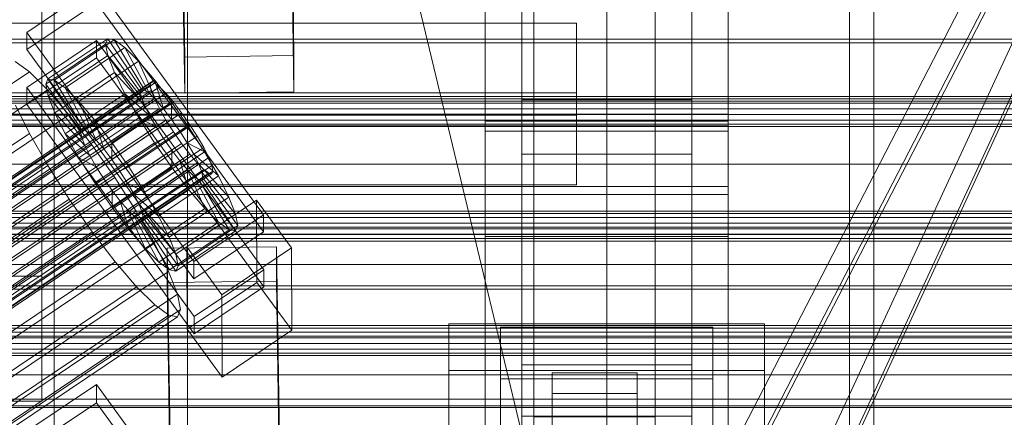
# Model space of a CAD drawing. Header units: millimetres. Extents: x -4395 to 65662, y -65530 to 6847.
# Tile 299 of 656: x 333 to 495, y -34675 to -34610. Entities that reach past the tile are written whole.
import ezdxf

# ---------------------------------------------------------------- set-up
doc = ezdxf.new("R2010")
doc.units = ezdxf.units.MM
for name, color, linetype, lineweight in [('COTAS_O', 1, 'Continuous', 0), ('COTAS_P', 1, 'Continuous', 0), ('frontal_briquetadora', 7, 'Continuous', 0), ('frontal_C01', 7, 'Continuous', 0), ('frontal_C02', 7, 'Continuous', 0), ('frontal_C03', 7, 'Continuous', 0), ('frontal_mezcladora', 7, 'Continuous', 0), ('frontal_secador', 7, 'Continuous', 0), ('frontal_tolva-C01', 7, 'Continuous', 0)]:
    doc.layers.add(name, color=color, linetype=linetype, lineweight=lineweight)
doc.dimstyles.new('R19_100', dxfattribs={"dimtxt": 250, "dimasz": 150, "dimexe": 150, "dimexo": 80, "dimgap": 100, "dimtad": 1, "dimtih": 1, "dimtoh": 1, "dimdsep": 46, "dimcen": 0.09, "dimadec": 0, "dimazin": 0, "dimtfac": 1, "dimtdec": 4, "dimtofl": 0, "dimtmove": 0, "dimatfit": 3, "dimfxl": 1, "dimtolj": 1, "dimtzin": 0, "dimarcsym": 0})

# ---------------------------------------------------------------- blocks, each defined once
blk = doc.blocks.new('DIM_R33_44')
at = {"layer": 'COTAS_P'}
for p, q in [((-150, -32200), (550, -32200)), ((550, -32200), (505, -32350)), ((550, -34800), (550, -32200)), ((550, -32200), (595, -32350)), ((550, -34800), (505, -34650)), ((550, -34800), (595, -34650)), ((-150, -34800), (550, -34800))]:
    blk.add_line(p, q, dxfattribs=at)
blk.add_text('2600 P', height=250, rotation=90, dxfattribs=at).set_placement((450, -33500))
blk = doc.blocks.new('DIM_R33_47')
at = {"layer": 'COTAS_O'}
for p, q in [((-650, -34200), (-500, -34155)), ((650, -34200), (500, -34155)), ((-650, -34900), (-650, -34200)), ((-650, -34200), (650, -34200)), ((-650, -34200), (-500, -34245)), ((650, -34200), (500, -34245)), ((650, -34900), (650, -34200))]:
    blk.add_line(p, q, dxfattribs=at)
blk.add_text('1300 O', height=250, dxfattribs=at).set_placement((0, -34100))

msp = doc.modelspace()

# ---------------------------------------------------------------- linework, layer by layer
at = {"layer": 'frontal_briquetadora'}
for p, q in [((210, -33820), (416.55, -34680)), ((430, -34680), (430, -33820)), ((430, -34680), (430, -34260)), ((430, -34680), (430, -34305)), ((430, -34471), (430, -34680)), ((430, -34496), (430, -34680))]:
    msp.add_line(p, q, dxfattribs=at)
at = {"layer": 'frontal_C01'}
for p, q in [((410, -34628.049), (410, -34289.344)), ((450, -34628.049), (450, -34289.344)), ((410, -34645.375), (410, -34306.67)), ((450, -34306.67), (450, -34645.375)), ((410, -34683.748), (410, -34345.044)), ((450, -34683.748), (450, -34345.044)), ((470, -35988), (470, -34522.24)), ((474, -35988), (474, -34522.24)), ((418, -34675.07), (418, -34530.317)), ((438, -34530.317), (438, -34675.07)), ((418, -34535.962), (418, -34680.715)), ((438, -34680.715), (438, -34535.962)), ((416, -34666.488), (416, -34573.868)), ((444, -34573.868), (444, -34666.488)), ((410, -34580.082), (410, -34628.049)), ((410, -34918.787), (410, -34580.082)), ((450, -34628.049), (450, -34580.082)), ((450, -34580.082), (450, -34918.787)), ((416, -34582.335), (416, -34674.956)), ((444, -34674.956), (444, -34582.335)), ((450, -34593.624), (450, -34627.201)), ((334.501, -34611.817), (345.969, -34604.11)), ((345.969, -34604.11), (373.501, -34641.821)), ((450, -34638.491), (450, -34604.914)), ((345.981, -34606.932), (334.513, -34614.64)), ((373.513, -34644.644), (345.981, -34606.932)), ((334.513, -34614.64), (334.501, -34611.817)), ((362.033, -34649.529), (334.501, -34611.817)), ((334.539, -34620.849), (346.008, -34613.142)), ((338.005, -34619.457), (347.835, -34612.851)), ((339.088, -34619.655), (348.918, -34613.049)), ((346.008, -34613.142), (346.02, -34615.964)), ((346.008, -34613.142), (373.539, -34650.853)), ((347.835, -34612.851), (347.47, -34613.73)), ((348.918, -34613.049), (347.835, -34612.851)), ((347.835, -34612.851), (353.378, -34621.17)), ((350.645, -34614.31), (348.918, -34613.049)), ((348.918, -34613.049), (353.892, -34621.264)), ((334.513, -34614.64), (362.045, -34652.351)), ((337.64, -34620.337), (347.47, -34613.73)), ((340.816, -34620.917), (350.645, -34614.31)), ((347.47, -34613.73), (353.205, -34621.587)), ((347.47, -34613.73), (347.847, -34615.627)), ((352.899, -34616.55), (350.645, -34614.31)), ((350.645, -34614.31), (354.71, -34621.862)), ((346.02, -34615.964), (334.551, -34623.672)), ((338.017, -34622.233), (347.847, -34615.627)), ((373.551, -34653.676), (346.02, -34615.964)), ((347.847, -34615.627), (353.384, -34622.485)), ((347.847, -34615.627), (348.941, -34618.412)), ((334.938, -34618.286), (332.629, -34616.599)), ((343.069, -34623.156), (352.899, -34616.55)), ((355.525, -34619.614), (352.899, -34616.55)), ((352.899, -34616.55), (355.777, -34622.922)), ((150.629, -34742.155), (334.938, -34618.286)), ((337.95, -34621.28), (334.938, -34618.286)), ((337.64, -34620.337), (338.005, -34619.457)), ((343.549, -34627.777), (338.005, -34619.457)), ((338.005, -34619.457), (339.088, -34619.655)), ((344.062, -34627.87), (339.088, -34619.655)), ((339.088, -34619.655), (340.816, -34620.917)), ((339.111, -34625.018), (348.941, -34618.412)), ((345.695, -34626.22), (355.525, -34619.614)), ((348.941, -34618.412), (353.902, -34623.804)), ((348.941, -34618.412), (350.678, -34621.894)), ((358.345, -34623.295), (355.525, -34619.614)), ((355.525, -34619.614), (357.021, -34624.374)), ((141.045, -34764.174), (354.844, -34620.486)), ((141.218, -34763.758), (355.017, -34620.069)), ((141.731, -34763.851), (355.53, -34620.163)), ((142.549, -34764.449), (356.348, -34620.76)), ((153.641, -34745.149), (337.95, -34621.28)), ((334.551, -34623.672), (334.539, -34620.849)), ((362.071, -34658.561), (334.539, -34620.849)), ((343.376, -34628.193), (337.64, -34620.337)), ((338.017, -34622.233), (337.64, -34620.337)), ((341.461, -34625.376), (337.95, -34621.28)), ((344.88, -34628.468), (340.816, -34620.917)), ((340.816, -34620.917), (343.069, -34623.156)), ((353.378, -34621.17), (343.549, -34627.777)), ((353.892, -34621.264), (344.062, -34627.87)), ((353.205, -34621.587), (353.378, -34621.17)), ((353.378, -34621.17), (353.892, -34621.264)), ((353.892, -34621.264), (354.71, -34621.862)), ((355.017, -34620.069), (354.844, -34620.486)), ((354.844, -34620.486), (355.022, -34621.384)), ((355.53, -34620.163), (355.017, -34620.069)), ((356.348, -34620.76), (355.53, -34620.163)), ((357.415, -34621.821), (356.348, -34620.76)), ((141.224, -34765.072), (355.022, -34621.384)), ((141.742, -34766.392), (355.541, -34622.703)), ((143.617, -34765.51), (357.415, -34621.821)), ((343.554, -34629.092), (338.017, -34622.233)), ((339.111, -34625.018), (338.017, -34622.233)), ((340.848, -34628.501), (350.678, -34621.894)), ((353.205, -34621.587), (343.376, -34628.193)), ((353.384, -34622.485), (343.554, -34629.092)), ((354.71, -34621.862), (344.88, -34628.468)), ((355.777, -34622.922), (345.947, -34629.529)), ((350.678, -34621.894), (354.725, -34625.454)), ((350.678, -34621.894), (352.938, -34625.838)), ((353.384, -34622.485), (353.205, -34621.587)), ((353.902, -34623.804), (353.384, -34622.485)), ((354.71, -34621.862), (355.777, -34622.922)), ((355.022, -34621.384), (355.541, -34622.703)), ((355.541, -34622.703), (356.363, -34624.353)), ((355.777, -34622.922), (357.021, -34624.374)), ((358.659, -34623.273), (357.415, -34621.821)), ((142.565, -34768.041), (356.363, -34624.353)), ((144.861, -34766.961), (358.659, -34623.273)), ((332.659, -34623.769), (334.981, -34628.425)), ((334.551, -34623.672), (362.083, -34661.383)), ((345.947, -34629.529), (343.069, -34623.156)), ((343.069, -34623.156), (345.695, -34626.22)), ((353.902, -34623.804), (344.073, -34630.411)), ((357.021, -34624.374), (347.191, -34630.98)), ((358.345, -34623.295), (348.515, -34629.901)), ((354.725, -34625.454), (353.902, -34623.804)), ((356.363, -34624.353), (357.434, -34626.221)), ((357.021, -34624.374), (358.357, -34626.117)), ((358.357, -34626.117), (358.345, -34623.295)), ((361.166, -34627.341), (358.345, -34623.295)), ((359.995, -34625.016), (358.659, -34623.273)), ((143.635, -34769.909), (357.434, -34626.221)), ((359.995, -34625.016), (146.196, -34768.705)), ((157.152, -34749.246), (341.461, -34625.376)), ((344.073, -34630.411), (339.111, -34625.018)), ((340.848, -34628.501), (339.111, -34625.018)), ((345.231, -34630.297), (341.461, -34625.376)), ((343.108, -34632.445), (352.938, -34625.838)), ((354.725, -34625.454), (344.895, -34632.06)), ((347.191, -34630.98), (345.695, -34626.22)), ((345.695, -34626.22), (348.515, -34629.901)), ((348.527, -34632.724), (358.357, -34626.117)), ((352.938, -34625.838), (355.796, -34627.322)), ((352.938, -34625.838), (355.569, -34629.974)), ((355.796, -34627.322), (354.725, -34625.454)), ((357.434, -34626.221), (358.68, -34628.18)), ((358.357, -34626.117), (359.693, -34628.034)), ((361.332, -34626.933), (359.995, -34625.016)), ((450, -34627.201), (-450, -34627.201)), ((147.533, -34770.621), (361.332, -34626.933)), ((343.549, -34627.777), (343.376, -34628.193)), ((344.062, -34627.87), (343.549, -34627.777)), ((355.796, -34627.322), (345.966, -34633.929)), ((351.336, -34633.947), (361.166, -34627.341)), ((357.042, -34629.281), (355.796, -34627.322)), ((361.166, -34627.341), (359.693, -34628.034)), ((363.797, -34631.477), (361.166, -34627.341)), ((362.578, -34628.892), (361.332, -34626.933)), ((450, -34638.491), (450, -34627.201)), ((144.881, -34771.869), (358.68, -34628.18)), ((148.779, -34772.58), (362.578, -34628.892)), ((150.672, -34752.294), (334.981, -34628.425)), ((334.981, -34628.425), (338.003, -34633.697)), ((344.895, -34632.06), (340.848, -34628.501)), ((343.108, -34632.445), (340.848, -34628.501)), ((343.376, -34628.193), (343.554, -34629.092)), ((343.554, -34629.092), (344.073, -34630.411)), ((344.88, -34628.468), (344.062, -34627.87)), ((345.947, -34629.529), (344.88, -34628.468)), ((357.042, -34629.281), (347.212, -34635.888)), ((359.693, -34628.034), (349.863, -34634.64)), ((355.569, -34629.974), (357.042, -34629.281)), ((358.378, -34631.198), (357.042, -34629.281)), ((358.68, -34628.18), (360.017, -34630.097)), ((359.693, -34628.034), (360.939, -34629.993)), ((363.648, -34630.76), (362.578, -34628.892)), ((410, -34628.049), (450, -34628.049)), ((410, -34966.754), (410, -34628.049)), ((450, -34966.754), (450, -34628.049)), ((146.218, -34773.785), (360.017, -34630.097)), ((149.85, -34774.449), (363.648, -34630.76)), ((345.231, -34630.297), (160.922, -34754.166)), ((344.073, -34630.411), (344.895, -34632.06)), ((349.002, -34635.706), (345.231, -34630.297)), ((345.739, -34636.581), (355.569, -34629.974)), ((347.191, -34630.98), (345.947, -34629.529)), ((348.527, -34632.724), (347.191, -34630.98)), ((348.515, -34629.901), (348.527, -34632.724)), ((348.515, -34629.901), (351.336, -34633.947)), ((360.939, -34629.993), (351.109, -34636.599)), ((355.569, -34629.974), (358.39, -34634.02)), ((360.017, -34630.097), (361.352, -34631.84)), ((363.797, -34631.477), (360.939, -34629.993)), ((360.939, -34629.993), (362.01, -34631.861)), ((364.471, -34632.41), (363.648, -34630.76)), ((147.554, -34775.529), (361.352, -34631.84)), ((150.672, -34776.098), (364.471, -34632.41)), ((345.966, -34633.929), (343.108, -34632.445)), ((345.739, -34636.581), (343.108, -34632.445)), ((344.895, -34632.06), (345.966, -34633.929)), ((358.378, -34631.198), (348.548, -34637.804)), ((362.01, -34631.861), (352.18, -34638.468)), ((353.967, -34638.083), (363.797, -34631.477)), ((358.39, -34634.02), (358.378, -34631.198)), ((359.714, -34632.941), (358.378, -34631.198)), ((361.352, -34631.84), (362.596, -34633.292)), ((366.057, -34635.421), (362.01, -34631.861)), ((362.01, -34631.861), (362.833, -34633.511)), ((366.057, -34635.421), (363.797, -34631.477)), ((364.989, -34633.729), (364.471, -34632.41)), ((148.798, -34776.98), (362.596, -34633.292)), ((151.191, -34777.417), (364.989, -34633.729)), ((153.694, -34757.566), (338.003, -34633.697)), ((338.003, -34633.697), (341.52, -34639.226)), ((345.966, -34633.929), (347.212, -34635.888)), ((349.863, -34634.64), (348.527, -34632.724)), ((348.56, -34640.627), (358.39, -34634.02)), ((349.863, -34634.64), (351.336, -34633.947)), ((359.714, -34632.941), (349.884, -34639.548)), ((351.336, -34633.947), (353.967, -34638.083)), ((362.833, -34633.511), (353.003, -34640.117)), ((358.39, -34634.02), (361.21, -34637.701)), ((361.21, -34637.701), (359.714, -34632.941)), ((360.958, -34634.393), (359.714, -34632.941)), ((362.596, -34633.292), (363.664, -34634.353)), ((367.794, -34638.904), (362.833, -34633.511)), ((362.833, -34633.511), (363.351, -34634.83)), ((365.168, -34634.627), (364.989, -34633.729)), ((149.865, -34778.041), (363.664, -34634.353)), ((150.683, -34778.639), (364.482, -34634.95)), ((151.196, -34778.732), (364.995, -34635.044)), ((151.369, -34778.316), (365.168, -34634.627)), ((164.693, -34759.575), (349.002, -34635.706)), ((347.212, -34635.888), (345.739, -34636.581)), ((347.212, -34635.888), (348.548, -34637.804)), ((352.519, -34641.235), (349.002, -34635.706)), ((351.109, -34636.599), (349.863, -34634.64)), ((360.958, -34634.393), (351.128, -34640.999)), ((362.025, -34635.454), (352.196, -34642.06)), ((363.351, -34634.83), (353.521, -34641.436)), ((363.53, -34635.729), (353.7, -34642.335)), ((356.228, -34642.027), (366.057, -34635.421)), ((363.836, -34640.766), (360.958, -34634.393)), ((362.025, -34635.454), (360.958, -34634.393)), ((366.09, -34643.005), (362.025, -34635.454)), ((362.843, -34636.051), (362.025, -34635.454)), ((368.888, -34641.688), (363.351, -34634.83)), ((363.351, -34634.83), (363.53, -34635.729)), ((363.53, -34635.729), (363.357, -34636.145)), ((369.265, -34643.585), (363.53, -34635.729)), ((363.664, -34634.353), (364.482, -34634.95)), ((364.482, -34634.95), (364.995, -34635.044)), ((364.995, -34635.044), (365.168, -34634.627)), ((367.794, -34638.904), (366.057, -34635.421)), ((348.56, -34640.627), (345.739, -34636.581)), ((352.18, -34638.468), (351.109, -34636.599)), ((351.109, -34636.599), (353.967, -34638.083)), ((362.843, -34636.051), (353.014, -34642.658)), ((363.357, -34636.145), (353.527, -34642.751)), ((367.817, -34644.267), (362.843, -34636.051)), ((363.357, -34636.145), (362.843, -34636.051)), ((368.9, -34644.464), (363.357, -34636.145)), ((-450, -34638.491), (450, -34638.491)), ((348.548, -34637.804), (348.56, -34640.627)), ((348.548, -34637.804), (349.884, -34639.548)), ((351.38, -34644.308), (361.21, -34637.701)), ((353.003, -34640.117), (352.18, -34638.468)), ((352.18, -34638.468), (356.228, -34642.027)), ((353.967, -34638.083), (356.228, -34642.027)), ((357.964, -34645.51), (367.794, -34638.904)), ((361.21, -34637.701), (363.836, -34640.766)), ((368.888, -34641.688), (367.794, -34638.904)), ((157.211, -34763.095), (341.52, -34639.226)), ((341.52, -34639.226), (345.291, -34644.635)), ((351.38, -34644.308), (348.56, -34640.627)), ((349.884, -34639.548), (351.38, -34644.308)), ((349.884, -34639.548), (351.128, -34640.999)), ((353.521, -34641.436), (353.003, -34640.117)), ((353.003, -34640.117), (357.964, -34645.51)), ((354.006, -34647.372), (363.836, -34640.766)), ((360.882, -34647.11), (372.35, -34639.403)), ((363.836, -34640.766), (366.09, -34643.005)), ((372.35, -34639.403), (372.408, -34652.951)), ((372.35, -34639.403), (378.086, -34647.26)), ((168.21, -34765.104), (352.519, -34641.235)), ((351.128, -34640.999), (354.006, -34647.372)), ((351.128, -34640.999), (352.196, -34642.06)), ((352.196, -34642.06), (356.26, -34649.611)), ((352.196, -34642.06), (353.014, -34642.658)), ((355.541, -34646.507), (352.519, -34641.235)), ((353.7, -34642.335), (353.521, -34641.436)), ((353.521, -34641.436), (359.058, -34648.295)), ((353.527, -34642.751), (353.7, -34642.335)), ((353.7, -34642.335), (359.436, -34650.191)), ((356.228, -34642.027), (357.964, -34645.51)), ((359.058, -34648.295), (368.888, -34641.688)), ((373.501, -34641.821), (362.033, -34649.529)), ((369.265, -34643.585), (368.888, -34641.688)), ((373.513, -34644.644), (373.501, -34641.821)), ((353.014, -34642.658), (357.987, -34650.873)), ((353.014, -34642.658), (353.527, -34642.751)), ((353.527, -34642.751), (359.07, -34651.071)), ((356.26, -34649.611), (366.09, -34643.005)), ((359.436, -34650.191), (369.265, -34643.585)), ((366.09, -34643.005), (367.817, -34644.267)), ((368.9, -34644.464), (369.265, -34643.585)), ((160.982, -34768.505), (345.291, -34644.635)), ((345.291, -34644.635), (349.061, -34649.556)), ((354.006, -34647.372), (351.38, -34644.308)), ((357.964, -34645.51), (359.058, -34648.295)), ((357.987, -34650.873), (367.817, -34644.267)), ((359.07, -34651.071), (368.9, -34644.464)), ((362.045, -34652.351), (373.513, -34644.644)), ((367.817, -34644.267), (368.9, -34644.464)), ((450, -34645.375), (410, -34645.375)), ((410, -34645.375), (410, -34683.748)), ((410, -34984.079), (410, -34645.375)), ((450, -34683.748), (450, -34645.375)), ((450, -34645.375), (450, -34984.079)), ((171.232, -34770.377), (355.541, -34646.507)), ((357.863, -34651.164), (355.541, -34646.507)), ((357.646, -34647.33), (375.644, -34647.086)), ((360.939, -34660.659), (360.882, -34647.11)), ((366.618, -34654.967), (360.882, -34647.11)), ((378.086, -34647.26), (366.618, -34654.967)), ((375.644, -34647.086), (375.644, -34652.731)), ((375.644, -34647.086), (378.512, -34841.461)), ((378.143, -34660.808), (378.086, -34647.26)), ((356.26, -34649.611), (354.006, -34647.372)), ((357.646, -34652.976), (357.646, -34647.33)), ((360.514, -34841.706), (357.646, -34647.33)), ((359.058, -34648.295), (359.436, -34650.191)), ((164.752, -34773.425), (349.061, -34649.556)), ((349.061, -34649.556), (352.572, -34653.653)), ((357.987, -34650.873), (356.26, -34649.611)), ((359.436, -34650.191), (359.07, -34651.071)), ((362.033, -34649.529), (362.045, -34652.351)), ((173.554, -34775.033), (357.863, -34651.164)), ((359.326, -34654.886), (357.863, -34651.164)), ((359.07, -34651.071), (357.987, -34650.873)), ((373.539, -34650.853), (362.071, -34658.561)), ((373.551, -34653.676), (373.539, -34650.853)), ((168.263, -34777.522), (352.572, -34653.653)), ((352.572, -34653.653), (355.584, -34656.646)), ((375.644, -34652.731), (357.646, -34652.976)), ((360.514, -34847.351), (357.646, -34652.976)), ((372.408, -34652.951), (360.939, -34660.659)), ((362.083, -34661.383), (373.551, -34653.676)), ((378.143, -34660.808), (372.408, -34652.951)), ((378.512, -34847.107), (375.644, -34652.731)), ((175.016, -34778.755), (359.326, -34654.886)), ((359.83, -34657.422), (359.326, -34654.886)), ((366.618, -34654.967), (366.675, -34668.515)), ((171.275, -34780.516), (355.584, -34656.646)), ((355.584, -34656.646), (357.893, -34658.333)), ((173.584, -34782.202), (357.893, -34658.333)), ((175.032, -34782.467), (359.341, -34658.597)), ((175.521, -34781.291), (359.83, -34657.422)), ((357.893, -34658.333), (359.341, -34658.597)), ((359.341, -34658.597), (359.83, -34657.422)), ((362.071, -34658.561), (362.083, -34661.383)), ((404, -34677.836), (404, -34659.771)), ((404, -34659.771), (456, -34659.771)), ((404, -34667.446), (404, -34659.771)), ((456, -34659.771), (456, -34677.836)), ((456, -34659.771), (456, -34667.446)), ((360.939, -34660.659), (366.675, -34668.515)), ((366.675, -34668.515), (378.143, -34660.808)), ((412.5, -34668.795), (412.5, -34660.328)), ((412.5, -34660.328), (447.5, -34660.328)), ((412.5, -34938.536), (412.5, -34660.328)), ((447.5, -34660.328), (447.5, -34668.795)), ((447.5, -34660.328), (447.5, -34938.536)), ((444, -34666.488), (416, -34666.488)), ((416, -34666.488), (416, -34674.956)), ((444, -34674.956), (444, -34666.488)), ((456, -34667.446), (404, -34667.446)), ((404, -34667.446), (404, -34685.51)), ((421, -34671.232), (421, -34667.845)), ((421, -34667.845), (435, -34667.845)), ((421, -34708.138), (421, -34667.845)), ((435, -34667.845), (435, -34671.232)), ((435, -34667.845), (435, -34708.138)), ((456, -34685.51), (456, -34667.446)), ((447.5, -34668.795), (412.5, -34668.795)), ((412.5, -34947.004), (412.5, -34668.795)), ((447.5, -34947.004), (447.5, -34668.795)), ((435, -34671.232), (421, -34671.232)), ((421, -34671.232), (421, -34711.525)), ((435, -34711.525), (435, -34671.232)), ((416, -34674.956), (444, -34674.956)), ((438, -34675.07), (418, -34675.07)), ((418, -34675.07), (418, -34680.715)), ((438, -34680.715), (438, -34675.07))]:
    msp.add_line(p, q, dxfattribs=at)
at = {"layer": 'frontal_C02'}
for p, q in [((470, -35988), (470, -34033.402)), ((474, -35988), (474, -34033.402)), ((410, -34626.431), (410, -34268.769)), ((450, -34626.431), (450, -34268.769)), ((410, -34759.774), (410, -34402.112)), ((450, -34402.112), (450, -34759.774)), ((360.514, -34615.87), (357.646, -34422.465)), ((375.644, -34422.222), (378.512, -34615.627)), ((360.514, -34621.831), (357.646, -34428.427)), ((378.512, -34621.588), (375.644, -34428.183)), ((410, -34797.956), (410, -34440.294)), ((450, -34797.956), (450, -34440.294)), ((410, -34578.704), (410, -34626.431)), ((410, -34936.365), (410, -34578.704)), ((450, -34626.431), (450, -34578.704)), ((450, -34578.704), (450, -34936.365)), ((450, -34591.833), (450, -34625.243)), ((450, -34637.165), (450, -34603.756)), ((-425, -34610.274), (425, -34610.274)), ((425, -34610.274), (425, -34625.415)), ((425, -34610.274), (425, -34621.728)), ((378.512, -34615.627), (360.514, -34615.87)), ((360.514, -34615.87), (360.514, -34621.831)), ((378.512, -34621.588), (378.512, -34615.627)), ((425, -34621.728), (-425, -34621.728)), ((360.514, -34621.831), (378.512, -34621.588)), ((416, -34631.86), (416, -34622.919)), ((416, -34622.919), (444, -34622.919)), ((416, -34716.673), (416, -34622.919)), ((425, -34636.869), (425, -34621.728)), ((444, -34622.919), (444, -34631.86)), ((444, -34622.919), (444, -34716.673)), ((450, -34625.243), (-450, -34625.243)), ((425, -34625.415), (-425, -34625.415)), ((425, -34636.869), (425, -34625.415)), ((450, -34637.165), (450, -34625.243)), ((410, -34626.431), (450, -34626.431)), ((410, -34984.093), (410, -34626.431)), ((450, -34984.093), (450, -34626.431)), ((444, -34631.86), (416, -34631.86)), ((416, -34631.86), (416, -34725.615)), ((444, -34725.615), (444, -34631.86)), ((-450, -34637.165), (450, -34637.165)), ((-425, -34636.869), (425, -34636.869)), ((334.501, -34677.435), (345.969, -34669.766)), ((345.969, -34669.766), (345.981, -34672.747)), ((345.969, -34669.766), (373.501, -34707.289)), ((345.981, -34672.747), (334.513, -34680.416)), ((373.513, -34710.269), (345.981, -34672.747))]:
    msp.add_line(p, q, dxfattribs=at)
at = {"layer": 'frontal_C03'}
for p, q in [((1270, -34622.378), (-1230, -34622.378)), ((1270, -34622.764), (-1230, -34622.764)), ((1270, -34623.43), (-1230, -34623.43)), ((-1230, -34624.362), (1270, -34624.362)), ((1270, -34625.305), (-1230, -34625.305)), ((1270, -34626.237), (-1230, -34626.237)), ((1270, -34626.903), (-1230, -34626.903)), ((1270, -34627.289), (-1230, -34627.289)), ((1270, -34641.219), (-1230, -34641.219)), ((1270, -34641.605), (-1230, -34641.605)), ((1270, -34642.271), (-1230, -34642.271)), ((-1230, -34643.203), (1270, -34643.203)), ((1270, -34644.145), (-1230, -34644.145)), ((1270, -34645.078), (-1230, -34645.078)), ((1270, -34645.744), (-1230, -34645.744)), ((1270, -34646.13), (-1230, -34646.13)), ((1270, -34660.06), (-1230, -34660.06)), ((1270, -34660.446), (-1230, -34660.446)), ((1270, -34661.112), (-1230, -34661.112)), ((-1230, -34662.044), (1270, -34662.044)), ((1270, -34662.986), (-1230, -34662.986)), ((1270, -34663.918), (-1230, -34663.918)), ((1270, -34664.585), (-1230, -34664.585)), ((1270, -34664.971), (-1230, -34664.971))]:
    msp.add_line(p, q, dxfattribs=at)
at = {"layer": 'frontal_mezcladora'}
for p, q in [((337, -34405.016), (337, -34651.923)), ((339, -34691.488), (339, -34421.488)), ((361, -34421.488), (361, -34691.488)), ((337, -34425.593), (337, -34672.5)), ((339, -34718.512), (339, -34448.512)), ((361, -34718.512), (361, -34448.512)), ((319, -34651.923), (337, -34651.923)), ((337, -34651.923), (337, -34672.5)), ((337, -34672.5), (319, -34672.5))]:
    msp.add_line(p, q, dxfattribs=at)
at = {"layer": 'frontal_secador'}
for p, q in [((1250, -34612.924), (-1250, -34612.924)), ((1360, -34613.5), (-1360, -34613.5)), ((1360, -34623.147), (-1360, -34623.147)), ((-1360, -34633.5), (1360, -34633.5)), ((-1250, -34633.5), (1250, -34633.5)), ((1360, -34643.853), (-1360, -34643.853)), ((-1250, -34645), (1250, -34645)), ((-1400, -34650), (1400, -34650)), ((-1250, -34650), (1250, -34650)), ((1360, -34653.5), (-1360, -34653.5)), ((1250, -34654.076), (-1250, -34654.076)), ((1360, -34661.784), (-1360, -34661.784)), ((1360, -34668.141), (-1360, -34668.141)), ((1360, -34672.137), (-1360, -34672.137)), ((1360, -34673.5), (-1360, -34673.5)), ((1250, -34673.25), (-1250, -34673.25))]:
    msp.add_line(p, q, dxfattribs=at)
at = {"layer": 'frontal_tolva-C01'}
for p, q in [((596.446, -34398.164), (221.446, -35208.338)), ((221.446, -35124.153), (596.446, -34398.164)), ((600, -34398.584), (225, -35124.573)), ((225, -35209.05), (600, -34398.876)), ((225, -35125.989), (600, -34400)), ((225, -35210.174), (600, -34400))]:
    msp.add_line(p, q, dxfattribs=at)

# ---------------------------------------------------------------- dimensions: what is measured, and where the dimension line sits
at = {"layer": 'COTAS_O'}
dim = msp.add_aligned_dim(p1=(-650, -34900), p2=(650, -34900), distance=700, text='<> O', dimstyle='R19_100', dxfattribs=at)
dim.commit()
dim.dimension.update_dxf_attribs({"geometry": 'DIM_R33_47', "text_midpoint": (0, -34200)})
at = {"layer": 'COTAS_P'}
dim = msp.add_aligned_dim(p1=(-150, -34800), p2=(-150, -32200), distance=-700, text='<> P', dimstyle='R19_100', dxfattribs=at)
dim.commit()
dim.dimension.update_dxf_attribs({"geometry": 'DIM_R33_44', "text_midpoint": (550, -33500)})

doc.saveas('drawing.dxf')
